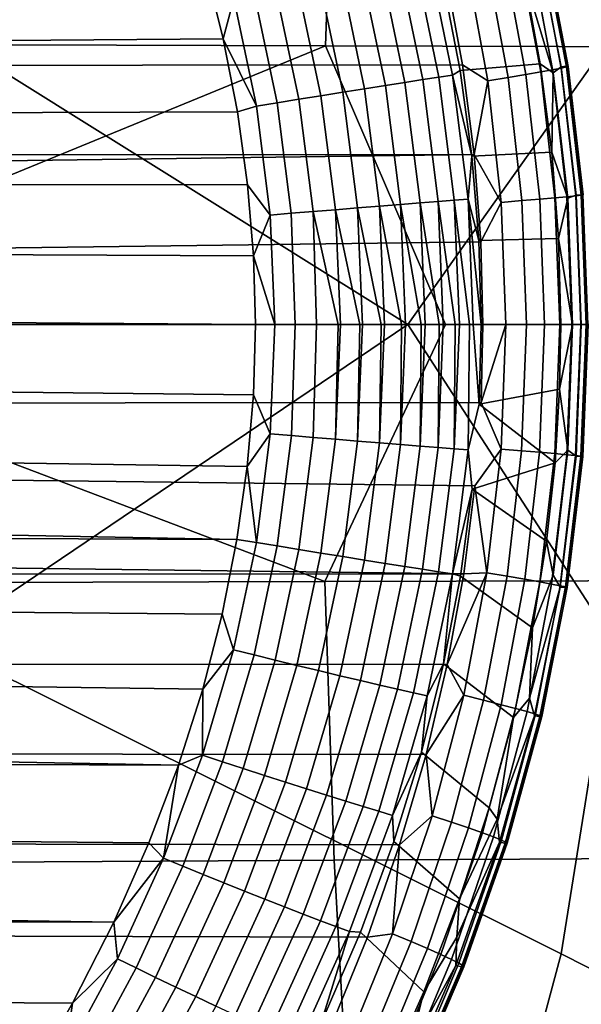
# Model space of a CAD drawing. Header units: metres. Extents: x -240 to 45, y -77 to 27.
# Tile 546 of 656: x -166.44 to -165.4, y -1.26 to 0.56. Entities that reach past the tile are written whole.
import ezdxf

# ---------------------------------------------------------------- set-up
doc = ezdxf.new("R2010")
doc.units = ezdxf.units.M
doc.layers.add('solid_102011X2', color=7, linetype='CONTINUOUS')

msp = doc.modelspace()

# ---------------------------------------------------------------- linework, layer by layer
at = {"layer": 'solid_102011X2'}
for points in [[(-165.583893, 1.697762, 318.887085), (-165.433044, 1.116876, 318.978271), (-166.590897, 0.541343, 317.56134), (-166.678741, 1.128871, 317.507141)], [(-164.318008, 1.679595, 320.341919), (-164.166992, 1.104925, 320.430542), (-165.345108, 0.53559, 319.030975), (-165.433044, 1.116876, 318.978271)], [(-165.433044, 1.116876, 318.978271), (-165.345108, 0.53559, 319.030975), (-165.725067, 0, 318.572296), (-166.590897, 0.541343, 317.56134)], [(-165.85936, 1.02933, 354.862396), (-167.787216, 1.040688, 353.621887), (-167.805511, 0.520484, 353.646332), (-165.877136, 0.514804, 354.886841)], [(-163.917877, 1.018154, 356.077423), (-165.85936, 1.02933, 354.862396), (-165.877136, 0.514804, 354.886841), (-163.93512, 0.509214, 356.101837)], [(-165.456497, 0.46454, 298.317017), (-165.500137, 0.69282, 298.318451), (-165.48735, 0.709786, 298.367126), (-165.442017, 0.476005, 298.365662)], [(-165.442017, 0.476005, 298.365662), (-165.48735, 0.709786, 298.367126), (-165.477448, 0.711139, 298.417358), (-165.432312, 0.476871, 298.415955)], [(-165.432236, 0.475613, 298.518158), (-165.4767, 0.709444, 298.519531), (-165.48587, 0.706425, 298.569824), (-165.441879, 0.47351, 298.56842)], [(-165.432312, 0.476871, 298.415955), (-165.477448, 0.711139, 298.417358), (-165.473877, 0.711024, 298.468445), (-165.429031, 0.47674, 298.467072)], [(-165.429031, 0.47674, 298.467072), (-165.473877, 0.711024, 298.468445), (-165.4767, 0.709444, 298.519531), (-165.432236, 0.475613, 298.518158)], [(-165.479691, 0.466528, 298.663116), (-165.522537, 0.696291, 298.664703), (-165.549438, 0.689342, 298.707733), (-165.507263, 0.461764, 298.706024)], [(-165.457779, 0.470465, 298.617004), (-165.501236, 0.702017, 298.6185), (-165.522537, 0.696291, 298.664703), (-165.479691, 0.466528, 298.663116)], [(-165.456497, 0.46454, 298.317017), (-165.510864, 0.644976, 298.274658), (-165.500137, 0.69282, 298.318451)], [(-165.441879, 0.47351, 298.56842), (-165.48587, 0.706425, 298.569824), (-165.501236, 0.702017, 298.6185), (-165.457779, 0.470465, 298.617004)], [(-165.730423, 0.447156, 297.896912), (-165.776108, 0.666379, 297.898285), (-165.743317, 0.673949, 297.922241), (-165.697296, 0.45228, 297.921051)], [(-165.697296, 0.45228, 297.921051), (-165.743317, 0.673949, 297.922241), (-165.714005, 0.680623, 297.950562), (-165.66774, 0.456786, 297.949554)], [(-165.66774, 0.456786, 297.949554), (-165.714005, 0.680623, 297.950562), (-165.688766, 0.686274, 297.982788), (-165.642334, 0.460589, 297.981903)], [(-165.642334, 0.460589, 297.981903), (-165.688766, 0.686274, 297.982788), (-165.658951, 0.628121, 298.007782), (-165.628418, 0.468793, 298.006287)], [(-165.540024, 0.456251, 298.744995), (-165.581497, 0.681284, 298.746857), (-165.618179, 0.672248, 298.781433), (-165.577454, 0.450078, 298.779388)], [(-165.507263, 0.461764, 298.706024), (-165.549438, 0.689342, 298.707733), (-165.581497, 0.681284, 298.746857), (-165.540024, 0.456251, 298.744995)], [(-173.067184, 0.473662, 302.11026), (-173.072586, 0.578627, 302.101257), (-166.100082, 0.66399, 297.899994), (-166.06572, 0.527505, 297.897369)], [(-166.046188, 0.601753, 297.879608), (-166.06572, 0.527505, 297.897369), (-166.100082, 0.66399, 297.899994)], [(-165.804855, 0.435455, 297.863495), (-165.849655, 0.649139, 297.865295), (-165.811783, 0.658056, 297.879181), (-165.76651, 0.441512, 297.877594)], [(-165.76651, 0.441512, 297.877594), (-165.811783, 0.658056, 297.879181), (-165.776108, 0.666379, 297.898285), (-165.730423, 0.447156, 297.896912)], [(-165.577454, 0.450078, 298.779388), (-165.618179, 0.672248, 298.781433), (-165.655228, 0.645665, 298.810669), (-165.624359, 0.479306, 298.80896)], [(-165.655228, 0.645665, 298.810669), (-177.45076, 0.624427, 305.900574), (-177.436157, 0.467466, 305.907227), (-165.624359, 0.479306, 298.80896)], [(-165.885544, 0.422551, 297.851837), (-165.929199, 0.63018, 297.854126), (-165.88913, 0.639766, 297.856873), (-165.844879, 0.429079, 297.854828)], [(-165.844879, 0.429079, 297.854828), (-165.88913, 0.639766, 297.856873), (-165.849655, 0.649139, 297.865295), (-165.804855, 0.435455, 297.863495)], [(-165.658951, 0.628121, 298.007782), (-165.510864, 0.644976, 298.274658), (-165.480621, 0.481131, 298.272522), (-165.628418, 0.468793, 298.006287)], [(-165.456497, 0.46454, 298.317017), (-165.480621, 0.481131, 298.272522), (-165.510864, 0.644976, 298.274658)], [(-165.96611, 0.409458, 297.862854), (-166.008469, 0.610992, 297.865601), (-165.969223, 0.620528, 297.857056), (-165.926208, 0.415968, 297.854553)], [(-165.926208, 0.415968, 297.854553), (-165.969223, 0.620528, 297.857056), (-165.929199, 0.63018, 297.854126), (-165.885544, 0.422551, 297.851837)], [(-166.004517, 0.403141, 297.876648), (-166.06572, 0.527505, 297.897369), (-166.046188, 0.601753, 297.879608)], [(-166.004517, 0.403141, 297.876648), (-166.046188, 0.601753, 297.879608), (-166.008469, 0.610992, 297.865601), (-165.96611, 0.409458, 297.862854)], [(-173.062866, 0.368671, 302.117432), (-173.067184, 0.473662, 302.11026), (-166.06572, 0.527505, 297.897369), (-166.039459, 0.392424, 297.895355)], [(-166.590897, 0.541343, 317.56134), (-165.725067, 0, 318.572296), (-166.643051, 0, 317.483612)], [(-166.004517, 0.403141, 297.876648), (-166.039459, 0.392424, 297.895355), (-166.06572, 0.527505, 297.897369)], [(-165.345108, 0.53559, 319.030975), (-164.803818, 0, 319.641724), (-165.34906, -0.580892, 319.028992), (-165.725067, 0, 318.572296)], [(-165.877136, 0.514804, 354.886841), (-167.805511, 0.520484, 353.646332), (-167.130966, 0, 354.096191)], [(-165.877136, 0.514804, 354.886841), (-167.130966, 0, 354.096191), (-165.878021, -0.474667, 354.888062), (-165.655441, 0, 355.039154)], [(-163.93512, 0.509214, 356.101837), (-165.877136, 0.514804, 354.886841), (-165.655441, 0, 355.039154), (-164.179779, 0, 355.962372)], [(-165.624359, 0.479306, 298.80896), (-177.436157, 0.467466, 305.907227), (-177.425766, 0.311099, 305.911896), (-165.602753, 0.313903, 298.80777)], [(-165.628418, 0.468793, 298.006287), (-165.480621, 0.481131, 298.272522), (-165.45929, 0.318523, 298.271118), (-165.606857, 0.311106, 298.005249)], [(-165.577454, 0.450078, 298.779388), (-165.624359, 0.479306, 298.80896), (-165.602753, 0.313903, 298.80777)], [(-165.456497, 0.46454, 298.317017), (-165.45929, 0.318523, 298.271118), (-165.480621, 0.481131, 298.272522)], [(-165.415054, 0.237667, 298.567535), (-165.441879, 0.47351, 298.56842), (-165.457779, 0.470465, 298.617004), (-165.43129, 0.236077, 298.616058)], [(-165.429871, 0.233334, 298.316101), (-165.456497, 0.46454, 298.317017), (-165.442017, 0.476005, 298.365662), (-165.414352, 0.239085, 298.364777)], [(-165.414352, 0.239085, 298.364777), (-165.442017, 0.476005, 298.365662), (-165.432312, 0.476871, 298.415955), (-165.40477, 0.239493, 298.4151)], [(-165.405121, 0.238778, 298.517303), (-165.432236, 0.475613, 298.518158), (-165.441879, 0.47351, 298.56842), (-165.415054, 0.237667, 298.567535)], [(-165.40477, 0.239493, 298.4151), (-165.432312, 0.476871, 298.415955), (-165.429031, 0.47674, 298.467072), (-165.401672, 0.23939, 298.466217)], [(-165.401672, 0.23939, 298.466217), (-165.429031, 0.47674, 298.467072), (-165.432236, 0.475613, 298.518158), (-165.405121, 0.238778, 298.517303)], [(-165.669037, 0.22722, 297.920227), (-165.697296, 0.45228, 297.921051), (-165.66774, 0.456786, 297.949554), (-165.639343, 0.229499, 297.948853)], [(-165.639343, 0.229499, 297.948853), (-165.66774, 0.456786, 297.949554), (-165.642334, 0.460589, 297.981903), (-165.613831, 0.231414, 297.981293)], [(-165.642334, 0.460589, 297.981903), (-165.628418, 0.468793, 298.006287), (-165.606857, 0.311106, 298.005249)], [(-165.613831, 0.231414, 297.981293), (-165.642334, 0.460589, 297.981903), (-165.606857, 0.311106, 298.005249)], [(-165.514786, 0.228722, 298.743835), (-165.540024, 0.456251, 298.744995), (-165.577454, 0.450078, 298.779388), (-165.552673, 0.225543, 298.778137)], [(-165.481567, 0.231567, 298.704956), (-165.507263, 0.461764, 298.706024), (-165.540024, 0.456251, 298.744995), (-165.514786, 0.228722, 298.743835)], [(-165.453583, 0.234032, 298.66214), (-165.479691, 0.466528, 298.663116), (-165.507263, 0.461764, 298.706024), (-165.481567, 0.231567, 298.704956)], [(-165.43129, 0.236077, 298.616058), (-165.457779, 0.470465, 298.617004), (-165.479691, 0.466528, 298.663116), (-165.453583, 0.234032, 298.66214)], [(-165.429871, 0.233334, 298.316101), (-165.45929, 0.318523, 298.271118), (-165.456497, 0.46454, 298.317017)], [(-165.77739, 0.218666, 297.862305), (-165.804855, 0.435455, 297.863495), (-165.76651, 0.441512, 297.877594), (-165.738724, 0.221752, 297.876556)], [(-165.738724, 0.221752, 297.876556), (-165.76651, 0.441512, 297.877594), (-165.730423, 0.447156, 297.896912), (-165.702377, 0.224621, 297.895966)], [(-165.702377, 0.224621, 297.895966), (-165.730423, 0.447156, 297.896912), (-165.697296, 0.45228, 297.921051), (-165.669037, 0.22722, 297.920227)], [(-165.552673, 0.225543, 298.778137), (-165.577454, 0.450078, 298.779388), (-165.602753, 0.313903, 298.80777)], [(-165.899841, 0.208706, 297.852936), (-165.926208, 0.415968, 297.854553), (-165.885544, 0.422551, 297.851837), (-165.85878, 0.212076, 297.850372)], [(-165.85878, 0.212076, 297.850372), (-165.885544, 0.422551, 297.851837), (-165.844879, 0.429079, 297.854828), (-165.817749, 0.215412, 297.853516)], [(-165.817749, 0.215412, 297.853516), (-165.844879, 0.429079, 297.854828), (-165.804855, 0.435455, 297.863495), (-165.77739, 0.218666, 297.862305)], [(-166.004517, 0.403141, 297.876648), (-165.979004, 0.202124, 297.874786), (-166.02095, 0.258174, 297.89389), (-166.039459, 0.392424, 297.895355)], [(-165.979004, 0.202124, 297.874786), (-166.004517, 0.403141, 297.876648), (-165.96611, 0.409458, 297.862854), (-165.94017, 0.205368, 297.861115)], [(-165.94017, 0.205368, 297.861115), (-165.96611, 0.409458, 297.862854), (-165.926208, 0.415968, 297.854553), (-165.899841, 0.208706, 297.852936)], [(-173.059631, 0.26366, 302.122833), (-173.062866, 0.368671, 302.117432), (-166.039459, 0.392424, 297.895355), (-166.02095, 0.258174, 297.89389)], [(-165.602753, 0.313903, 298.80777), (-177.425766, 0.311099, 305.911896), (-177.419525, 0.15524, 305.914673)], [(-165.602753, 0.313903, 298.80777), (-177.419525, 0.15524, 305.914673), (-177.417419, 0.000006, 305.915588), (-165.590195, 0.152932, 298.806976)], [(-165.613831, 0.231414, 297.981293), (-165.606857, 0.311106, 298.005249), (-165.593994, 0.155063, 298.004608)], [(-165.606857, 0.311106, 298.005249), (-165.45929, 0.318523, 298.271118), (-165.44664, 0.1588, 298.270264), (-165.593994, 0.155063, 298.004608)], [(-165.552673, 0.225543, 298.778137), (-165.602753, 0.313903, 298.80777), (-165.590195, 0.152932, 298.806976)], [(-165.429871, 0.233334, 298.316101), (-165.44664, 0.1588, 298.270264), (-165.45929, 0.318523, 298.271118)], [(-173.059631, 0.26366, 302.122833), (-166.02095, 0.258174, 297.89389), (-166.010071, 0.126947, 297.892944), (-173.057465, 0.158632, 302.126465)], [(-165.979004, 0.202124, 297.874786), (-166.010071, 0.126947, 297.892944), (-166.02095, 0.258174, 297.89389)], [(-165.43129, 0.236077, 298.616058), (-165.422272, 0.000019, 298.615692), (-165.405899, 0.000022, 298.567169), (-165.415054, 0.237667, 298.567535)], [(-165.414352, 0.239085, 298.364777), (-165.404907, 0.000015, 298.36441), (-165.420792, 0.000009, 298.315735), (-165.429871, 0.233334, 298.316101)], [(-165.415054, 0.237667, 298.567535), (-165.405899, 0.000022, 298.567169), (-165.395874, 0.000023, 298.516937), (-165.405121, 0.238778, 298.517303)], [(-165.40477, 0.239493, 298.4151), (-165.39537, 0.00002, 298.414734), (-165.404907, 0.000015, 298.36441), (-165.414352, 0.239085, 298.364777)], [(-165.405121, 0.238778, 298.517303), (-165.395874, 0.000023, 298.516937), (-165.392349, 0.000022, 298.465851), (-165.401672, 0.23939, 298.466217)], [(-165.774445, 0.000004, 297.860016), (-165.817749, 0.215412, 297.853516), (-165.77739, 0.218666, 297.862305), (-165.768158, 0.000005, 297.861786)], [(-165.736481, 0.000006, 297.872955), (-165.77739, 0.218666, 297.862305), (-165.738724, 0.221752, 297.876556), (-165.729416, 0.000007, 297.876038)], [(-165.736481, 0.000006, 297.872955), (-165.768158, 0.000005, 297.861786), (-165.77739, 0.218666, 297.862305)], [(-165.700592, 0.000008, 297.890869), (-165.738724, 0.221752, 297.876556), (-165.702377, 0.224621, 297.895966), (-165.692993, 0.000008, 297.895447)], [(-165.700592, 0.000008, 297.890869), (-165.729416, 0.000007, 297.876038), (-165.738724, 0.221752, 297.876556)], [(-165.667404, 0.000008, 297.913391), (-165.702377, 0.224621, 297.895966), (-165.669037, 0.22722, 297.920227), (-165.659592, 0.000008, 297.919708)], [(-165.667404, 0.000008, 297.913391), (-165.692993, 0.000008, 297.895447), (-165.702377, 0.224621, 297.895966)], [(-165.637512, 0.000007, 297.940155), (-165.669037, 0.22722, 297.920227), (-165.639343, 0.229499, 297.948853), (-165.629837, 0.000006, 297.948303)], [(-165.637512, 0.000007, 297.940155), (-165.659592, 0.000008, 297.919708), (-165.669037, 0.22722, 297.920227)], [(-165.611465, 0.000004, 297.970642), (-165.639343, 0.229499, 297.948853), (-165.613831, 0.231414, 297.981293), (-165.604279, 0.000003, 297.980713)], [(-165.611465, 0.000004, 297.970642), (-165.629837, 0.000006, 297.948303), (-165.639343, 0.229499, 297.948853)], [(-165.613831, 0.231414, 297.981293), (-165.593994, 0.155063, 298.004608), (-165.589706, 0, 298.004364)], [(-165.604279, 0.000003, 297.980713), (-165.613831, 0.231414, 297.981293), (-165.589706, 0, 298.004364)], [(-165.54425, -0.000003, 298.777649), (-165.552673, 0.225543, 298.778137), (-165.590195, 0.152932, 298.806976), (-165.586319, -0.000012, 298.806732)], [(-165.552673, 0.225543, 298.778137), (-165.54425, -0.000003, 298.777649), (-165.506195, 0.000004, 298.743378), (-165.514786, 0.228722, 298.743835)], [(-165.514786, 0.228722, 298.743835), (-165.506195, 0.000004, 298.743378), (-165.472824, 0.00001, 298.704529), (-165.481567, 0.231567, 298.704956)], [(-165.481567, 0.231567, 298.704956), (-165.472824, 0.00001, 298.704529), (-165.444702, 0.000015, 298.661713), (-165.453583, 0.234032, 298.66214)], [(-165.453583, 0.234032, 298.66214), (-165.444702, 0.000015, 298.661713), (-165.422272, 0.000019, 298.615692), (-165.43129, 0.236077, 298.616058)], [(-165.429871, 0.233334, 298.316101), (-165.420792, 0.000009, 298.315735), (-165.44664, 0.1588, 298.270264)], [(-165.970917, -0.00002, 297.874329), (-166.010071, 0.126947, 297.892944), (-165.979004, 0.202124, 297.874786)], [(-165.970917, -0.00002, 297.874329), (-165.979004, 0.202124, 297.874786), (-165.94017, 0.205368, 297.861115), (-165.933105, -0.000014, 297.860931)], [(-165.933105, -0.000014, 297.860931), (-165.94017, 0.205368, 297.861115), (-165.899841, 0.208706, 297.852936), (-165.893845, -0.000008, 297.852722)], [(-165.853836, -0.000003, 297.849792), (-165.899841, 0.208706, 297.852936), (-165.85878, 0.212076, 297.850372), (-165.849655, -0.000003, 297.849792)], [(-165.853836, -0.000003, 297.849792), (-165.893845, -0.000008, 297.852722), (-165.899841, 0.208706, 297.852936)], [(-165.813797, 0.000001, 297.852264), (-165.85878, 0.212076, 297.850372), (-165.817749, 0.215412, 297.853516), (-165.808487, 0.000001, 297.852966)], [(-165.813797, 0.000001, 297.852264), (-165.849655, -0.000003, 297.849792), (-165.85878, 0.212076, 297.850372)], [(-165.774445, 0.000004, 297.860016), (-165.808487, 0.000001, 297.852966), (-165.817749, 0.215412, 297.853516)], [(-165.586319, -0.000012, 298.806732), (-165.590195, 0.152932, 298.806976), (-177.417419, 0.000006, 305.915588)], [(-173.057465, 0.158632, 302.126465), (-166.010071, 0.126947, 297.892944), (-166.006607, -0.000026, 297.892639), (-173.056381, 0.053549, 302.128265)], [(-165.44664, 0.1588, 298.270264), (-165.44249, 0, 298.269958), (-165.589706, 0, 298.004364), (-165.593994, 0.155063, 298.004608)], [(-165.420792, 0.000009, 298.315735), (-165.44249, 0, 298.269958), (-165.44664, 0.1588, 298.270264)], [(-165.970917, -0.00002, 297.874329), (-166.006607, -0.000026, 297.892639), (-166.010071, 0.126947, 297.892944)], [(-173.056381, 0.053549, 302.128265), (-166.006607, -0.000026, 297.892639), (-166.010193, -0.129811, 297.892944), (-173.056366, -0.051635, 302.128265)], [(-165.58963, -0.143955, 298.806854), (-165.586319, -0.000012, 298.806732), (-177.417419, 0.000006, 305.915588), (-177.419525, -0.154993, 305.914703)], [(-167.130966, 0, 354.096191), (-167.806427, -0.479905, 353.647552), (-165.878021, -0.474667, 354.888062)], [(-164.179779, 0, 355.962372), (-165.655441, 0, 355.039154), (-165.878021, -0.474667, 354.888062), (-163.935989, -0.469514, 356.103058)], [(-165.858749, -0.211824, 297.850372), (-165.849655, -0.000003, 297.849792), (-165.813797, 0.000001, 297.852264), (-165.817719, -0.215162, 297.853485)], [(-165.817719, -0.215162, 297.853485), (-165.808487, 0.000001, 297.852966), (-165.774445, 0.000004, 297.860016), (-165.777512, -0.218405, 297.862244)], [(-165.817719, -0.215162, 297.853485), (-165.813797, 0.000001, 297.852264), (-165.808487, 0.000001, 297.852966)], [(-165.777512, -0.218405, 297.862244), (-165.768158, 0.000005, 297.861786), (-165.736481, 0.000006, 297.872955), (-165.738861, -0.221491, 297.876434)], [(-165.777512, -0.218405, 297.862244), (-165.774445, 0.000004, 297.860016), (-165.768158, 0.000005, 297.861786)], [(-165.738861, -0.221491, 297.876434), (-165.729416, 0.000007, 297.876038), (-165.700592, 0.000008, 297.890869), (-165.702545, -0.224362, 297.895813)], [(-165.738861, -0.221491, 297.876434), (-165.736481, 0.000006, 297.872955), (-165.729416, 0.000007, 297.876038)], [(-165.702545, -0.224362, 297.895813), (-165.692993, 0.000008, 297.895447), (-165.667404, 0.000008, 297.913391), (-165.669205, -0.226964, 297.920044)], [(-165.702545, -0.224362, 297.895813), (-165.700592, 0.000008, 297.890869), (-165.692993, 0.000008, 297.895447)], [(-165.669205, -0.226964, 297.920044), (-165.659592, 0.000008, 297.919708), (-165.637512, 0.000007, 297.940155), (-165.639496, -0.229248, 297.948608)], [(-165.669205, -0.226964, 297.920044), (-165.667404, 0.000008, 297.913391), (-165.659592, 0.000008, 297.919708)], [(-165.639496, -0.229248, 297.948608), (-165.637512, 0.000007, 297.940155), (-165.629837, 0.000006, 297.948303)], [(-165.639496, -0.229248, 297.948608), (-165.629837, 0.000006, 297.948303), (-165.611465, 0.000004, 297.970642), (-165.613968, -0.23117, 297.980988)], [(-165.611465, 0.000004, 297.970642), (-165.604279, 0.000003, 297.980713), (-165.593582, -0.147223, 298.004547), (-165.613968, -0.23117, 297.980988)], [(-165.604279, 0.000003, 297.980713), (-165.589706, 0, 298.004364), (-165.593582, -0.147223, 298.004547)], [(-165.506195, 0.000004, 298.743378), (-165.54425, -0.000003, 298.777649), (-165.553009, -0.230133, 298.778168), (-165.515121, -0.233228, 298.743866)], [(-165.472824, 0.00001, 298.704529), (-165.506195, 0.000004, 298.743378), (-165.515121, -0.233228, 298.743866), (-165.481903, -0.235988, 298.704987)], [(-165.444702, 0.000015, 298.661713), (-165.472824, 0.00001, 298.704529), (-165.481903, -0.235988, 298.704987), (-165.453918, -0.23837, 298.66217)], [(-165.422272, 0.000019, 298.615692), (-165.444702, 0.000015, 298.661713), (-165.453918, -0.23837, 298.66217), (-165.43161, -0.240334, 298.616119)], [(-165.420792, 0.000009, 298.315735), (-165.444931, -0.119466, 298.270142), (-165.44249, 0, 298.269958)], [(-165.429718, -0.231855, 298.316101), (-165.444931, -0.119466, 298.270142), (-165.420792, 0.000009, 298.315735)], [(-165.405899, 0.000022, 298.567169), (-165.422272, 0.000019, 298.615692), (-165.43161, -0.240334, 298.616119), (-165.415359, -0.241848, 298.567596)], [(-165.420792, 0.000009, 298.315735), (-165.404907, 0.000015, 298.36441), (-165.414612, -0.243024, 298.364807), (-165.429718, -0.231855, 298.316101)], [(-165.395874, 0.000023, 298.516937), (-165.405899, 0.000022, 298.567169), (-165.415359, -0.241848, 298.567596), (-165.405411, -0.242887, 298.517365)], [(-165.404907, 0.000015, 298.36441), (-165.39537, 0.00002, 298.414734), (-165.405045, -0.24348, 298.415131), (-165.414612, -0.243024, 298.364807)], [(-165.392349, 0.000022, 298.465851), (-165.395874, 0.000023, 298.516937), (-165.405411, -0.242887, 298.517365), (-165.401962, -0.243433, 298.466248)], [(-165.39537, 0.00002, 298.414734), (-165.392349, 0.000022, 298.465851), (-165.401962, -0.243433, 298.466248), (-165.405045, -0.24348, 298.415131)], [(-166.594849, -0.587131, 317.559296), (-166.643051, 0, 317.483612), (-165.725067, 0, 318.572296)], [(-165.441971, -1.162151, 318.973206), (-166.594849, -0.587131, 317.559296), (-165.725067, 0, 318.572296), (-165.34906, -0.580892, 319.028992)], [(-165.970917, -0.00002, 297.874329), (-165.978958, -0.201872, 297.874756), (-166.010193, -0.129811, 297.892944), (-166.006607, -0.000026, 297.892639)], [(-165.978958, -0.201872, 297.874756), (-165.970917, -0.00002, 297.874329), (-165.933105, -0.000014, 297.860931), (-165.94014, -0.205116, 297.861084)], [(-165.94014, -0.205116, 297.861084), (-165.933105, -0.000014, 297.860931), (-165.893845, -0.000008, 297.852722), (-165.899811, -0.208454, 297.852905)], [(-165.899811, -0.208454, 297.852905), (-165.893845, -0.000008, 297.852722), (-165.853836, -0.000003, 297.849792), (-165.858749, -0.211824, 297.850372)], [(-165.858749, -0.211824, 297.850372), (-165.853836, -0.000003, 297.849792), (-165.849655, -0.000003, 297.849792)], [(-165.593582, -0.147223, 298.004547), (-165.589706, 0, 298.004364), (-165.44249, 0, 298.269958), (-165.444931, -0.119466, 298.270142)], [(-165.54425, -0.000003, 298.777649), (-165.586319, -0.000012, 298.806732), (-165.58963, -0.143955, 298.806854)], [(-165.553009, -0.230133, 298.778168), (-165.54425, -0.000003, 298.777649), (-165.58963, -0.143955, 298.806854)], [(-173.056366, -0.051635, 302.128265), (-166.010193, -0.129811, 297.892944), (-166.021408, -0.261996, 297.893951), (-173.057434, -0.156937, 302.126495)], [(-165.444931, -0.119466, 298.270142), (-165.453293, -0.255374, 298.270691), (-165.593582, -0.147223, 298.004547)], [(-165.429718, -0.231855, 298.316101), (-165.453293, -0.255374, 298.270691), (-165.444931, -0.119466, 298.270142)], [(-165.553009, -0.230133, 298.778168), (-165.58963, -0.143955, 298.806854), (-177.419525, -0.154993, 305.914703), (-165.601288, -0.298065, 298.80777)], [(-165.978958, -0.201872, 297.874756), (-166.021408, -0.261996, 297.893951), (-166.010193, -0.129811, 297.892944)], [(-165.621902, -0.460373, 298.809082), (-165.601288, -0.298065, 298.80777), (-177.419525, -0.154993, 305.914703), (-177.425751, -0.310639, 305.911926)], [(-173.057434, -0.156937, 302.126495), (-166.021408, -0.261996, 297.893951), (-166.040573, -0.396966, 297.89563), (-173.059586, -0.262272, 302.122894)], [(-165.613968, -0.23117, 297.980988), (-165.593582, -0.147223, 298.004547), (-165.453293, -0.255374, 298.270691), (-165.606033, -0.30382, 298.005402)], [(-166.004761, -0.402456, 297.876862), (-166.021408, -0.261996, 297.893951), (-165.978958, -0.201872, 297.874756)], [(-166.004761, -0.402456, 297.876862), (-165.978958, -0.201872, 297.874756), (-165.94014, -0.205116, 297.861084), (-165.96637, -0.408839, 297.863068)], [(-165.96637, -0.408839, 297.863068), (-165.94014, -0.205116, 297.861084), (-165.899811, -0.208454, 297.852905), (-165.926483, -0.415413, 297.854736)], [(-165.926483, -0.415413, 297.854736), (-165.899811, -0.208454, 297.852905), (-165.858749, -0.211824, 297.850372), (-165.885834, -0.422054, 297.852051)], [(-165.885834, -0.422054, 297.852051), (-165.858749, -0.211824, 297.850372), (-165.817719, -0.215162, 297.853485), (-165.845184, -0.428638, 297.855042)], [(-165.845184, -0.428638, 297.855042), (-165.817719, -0.215162, 297.853485), (-165.777512, -0.218405, 297.862244), (-165.805328, -0.435038, 297.863647)], [(-165.805328, -0.435038, 297.863647), (-165.777512, -0.218405, 297.862244), (-165.738861, -0.221491, 297.876434), (-165.766998, -0.441134, 297.877716)], [(-165.766998, -0.441134, 297.877716), (-165.738861, -0.221491, 297.876434), (-165.702545, -0.224362, 297.895813), (-165.730927, -0.446811, 297.896973)], [(-165.730927, -0.446811, 297.896973), (-165.702545, -0.224362, 297.895813), (-165.669205, -0.226964, 297.920044), (-165.6978, -0.451961, 297.921082)], [(-165.6978, -0.451961, 297.921082), (-165.669205, -0.226964, 297.920044), (-165.639496, -0.229248, 297.948608), (-165.668259, -0.456487, 297.949554)], [(-165.668259, -0.456487, 297.949554), (-165.639496, -0.229248, 297.948608), (-165.613968, -0.23117, 297.980988), (-165.642838, -0.460303, 297.981842)], [(-165.642838, -0.460303, 297.981842), (-165.613968, -0.23117, 297.980988), (-165.606033, -0.30382, 298.005402)], [(-165.579178, -0.458504, 298.779755), (-165.553009, -0.230133, 298.778168), (-165.601288, -0.298065, 298.80777)], [(-165.515121, -0.233228, 298.743866), (-165.553009, -0.230133, 298.778168), (-165.579178, -0.458504, 298.779755), (-165.541779, -0.464771, 298.745361)], [(-165.481903, -0.235988, 298.704987), (-165.515121, -0.233228, 298.743866), (-165.541779, -0.464771, 298.745361), (-165.509033, -0.47037, 298.70639)], [(-165.453918, -0.23837, 298.66217), (-165.481903, -0.235988, 298.704987), (-165.509033, -0.47037, 298.70639), (-165.481476, -0.475209, 298.663483)], [(-165.429718, -0.231855, 298.316101), (-165.456635, -0.462921, 298.317261), (-165.469223, -0.400015, 298.27179), (-165.453293, -0.255374, 298.270691)], [(-165.429718, -0.231855, 298.316101), (-165.414612, -0.243024, 298.364807), (-165.443832, -0.484854, 298.366028), (-165.456635, -0.462921, 298.317261)], [(-165.43161, -0.240334, 298.616119), (-165.453918, -0.23837, 298.66217), (-165.481476, -0.475209, 298.663483), (-165.459579, -0.479209, 298.617371)], [(-165.415359, -0.241848, 298.567596), (-165.43161, -0.240334, 298.616119), (-165.459579, -0.479209, 298.617371), (-165.44368, -0.482304, 298.568787)], [(-165.414612, -0.243024, 298.364807), (-165.405045, -0.24348, 298.415131), (-165.434128, -0.485728, 298.416321), (-165.443832, -0.484854, 298.366028)], [(-165.405411, -0.242887, 298.517365), (-165.415359, -0.241848, 298.567596), (-165.44368, -0.482304, 298.568787), (-165.434052, -0.484443, 298.518555)], [(-165.405045, -0.24348, 298.415131), (-165.401962, -0.243433, 298.466248), (-165.430847, -0.485591, 298.467438), (-165.434128, -0.485728, 298.416321)], [(-165.401962, -0.243433, 298.466248), (-165.405411, -0.242887, 298.517365), (-165.434052, -0.484443, 298.518555), (-165.430847, -0.485591, 298.467438)], [(-173.062836, -0.367552, 302.117523), (-173.059586, -0.262272, 302.122894), (-166.040573, -0.396966, 297.89563)], [(-166.004761, -0.402456, 297.876862), (-166.040573, -0.396966, 297.89563), (-166.021408, -0.261996, 297.893951)], [(-165.453293, -0.255374, 298.270691), (-165.469223, -0.400015, 298.27179), (-165.606033, -0.30382, 298.005402)], [(-165.642838, -0.460303, 297.981842), (-165.606033, -0.30382, 298.005402), (-165.627945, -0.464758, 298.006744)], [(-165.494812, -0.560263, 298.273651), (-165.627945, -0.464758, 298.006744), (-165.606033, -0.30382, 298.005402), (-165.469223, -0.400015, 298.27179)], [(-165.579178, -0.458504, 298.779755), (-165.601288, -0.298065, 298.80777), (-165.621902, -0.460373, 298.809082)], [(-165.621902, -0.460373, 298.809082), (-177.425751, -0.310639, 305.911926), (-177.436111, -0.466818, 305.907257)], [(-173.062836, -0.367552, 302.117523), (-166.040573, -0.396966, 297.89563), (-166.068085, -0.534949, 297.897919), (-173.067154, -0.472821, 302.110321)], [(-166.004761, -0.402456, 297.876862), (-166.046768, -0.600659, 297.880096), (-166.068085, -0.534949, 297.897919), (-166.040573, -0.396966, 297.89563)], [(-166.046768, -0.600659, 297.880096), (-166.004761, -0.402456, 297.876862), (-165.96637, -0.408839, 297.863068), (-166.009064, -0.609988, 297.866089)], [(-166.009064, -0.609988, 297.866089), (-165.96637, -0.408839, 297.863068), (-165.926483, -0.415413, 297.854736), (-165.969849, -0.619611, 297.857544)], [(-165.969849, -0.619611, 297.857544), (-165.926483, -0.415413, 297.854736), (-165.885834, -0.422054, 297.852051), (-165.92984, -0.629344, 297.854614)], [(-165.456635, -0.462921, 298.317261), (-165.494812, -0.560263, 298.273651), (-165.469223, -0.400015, 298.27179)], [(-165.92984, -0.629344, 297.854614), (-165.885834, -0.422054, 297.852051), (-165.845184, -0.428638, 297.855042), (-165.889801, -0.639004, 297.857361)], [(-165.889801, -0.639004, 297.857361), (-165.845184, -0.428638, 297.855042), (-165.805328, -0.435038, 297.863647), (-165.850479, -0.648408, 297.865753)], [(-165.850479, -0.648408, 297.865753), (-165.805328, -0.435038, 297.863647), (-165.766998, -0.441134, 297.877716), (-165.812653, -0.657378, 297.879608)], [(-165.812653, -0.657378, 297.879608), (-165.766998, -0.441134, 297.877716), (-165.730927, -0.446811, 297.896973), (-165.776993, -0.665743, 297.898651)], [(-165.776993, -0.665743, 297.898651), (-165.730927, -0.446811, 297.896973), (-165.6978, -0.451961, 297.921082), (-165.744217, -0.673347, 297.922546)], [(-165.744217, -0.673347, 297.922546), (-165.6978, -0.451961, 297.921082), (-165.668259, -0.456487, 297.949554), (-165.714905, -0.680044, 297.950867)], [(-165.652161, -0.627647, 298.810913), (-165.621902, -0.460373, 298.809082), (-177.436111, -0.466818, 305.907257), (-177.450653, -0.623609, 305.900604)], [(-163.935989, -0.469514, 356.103058), (-165.878021, -0.474667, 354.888062), (-165.861176, -0.989284, 354.864899), (-163.919632, -0.978543, 356.079895)], [(-165.714905, -0.680044, 297.950867), (-165.668259, -0.456487, 297.949554), (-165.642838, -0.460303, 297.981842), (-165.689651, -0.685708, 297.983002)], [(-165.689651, -0.685708, 297.983002), (-165.642838, -0.460303, 297.981842), (-165.659134, -0.626779, 298.008514)], [(-165.642838, -0.460303, 297.981842), (-165.627945, -0.464758, 298.006744), (-165.659134, -0.626779, 298.008514)], [(-165.530014, -0.725385, 298.275879), (-165.659134, -0.626779, 298.008514), (-165.627945, -0.464758, 298.006744), (-165.494812, -0.560263, 298.273651)], [(-165.579178, -0.458504, 298.779755), (-165.621902, -0.460373, 298.809082), (-165.652161, -0.627647, 298.810913)], [(-165.621735, -0.684687, 298.782043), (-165.579178, -0.458504, 298.779755), (-165.652161, -0.627647, 298.810913)], [(-165.541779, -0.464771, 298.745361), (-165.579178, -0.458504, 298.779755), (-165.621735, -0.684687, 298.782043), (-165.585098, -0.693824, 298.747467)], [(-165.509033, -0.47037, 298.70639), (-165.541779, -0.464771, 298.745361), (-165.585098, -0.693824, 298.747467), (-165.553085, -0.701971, 298.708344)], [(-165.481476, -0.475209, 298.663483), (-165.509033, -0.47037, 298.70639), (-165.553085, -0.701971, 298.708344), (-165.526215, -0.708993, 298.665344)], [(-165.443832, -0.484854, 298.366028), (-165.500244, -0.690064, 298.318909), (-165.494812, -0.560263, 298.273651), (-165.456635, -0.462921, 298.317261)], [(-173.067154, -0.472821, 302.110321), (-166.068085, -0.534949, 297.897919), (-166.103806, -0.673311, 297.900848), (-173.072556, -0.578048, 302.101318)], [(-165.878021, -0.474667, 354.888062), (-167.806427, -0.479905, 353.647552), (-167.789078, -1.0002, 353.624359), (-165.861176, -0.989284, 354.864899)], [(-165.459579, -0.479209, 298.617371), (-165.481476, -0.475209, 298.663483), (-165.526215, -0.708993, 298.665344), (-165.504944, -0.714776, 298.61911)], [(-165.44368, -0.482304, 298.568787), (-165.459579, -0.479209, 298.617371), (-165.504944, -0.714776, 298.61911), (-165.489594, -0.719225, 298.570465)], [(-165.500244, -0.690064, 298.318909), (-165.443832, -0.484854, 298.366028), (-165.491104, -0.722562, 298.367737)], [(-165.443832, -0.484854, 298.366028), (-165.434128, -0.485728, 298.416321), (-165.481201, -0.723948, 298.417969), (-165.491104, -0.722562, 298.367737)], [(-165.434052, -0.484443, 298.518555), (-165.44368, -0.482304, 298.568787), (-165.489594, -0.719225, 298.570465), (-165.480438, -0.722266, 298.520172)], [(-165.434128, -0.485728, 298.416321), (-165.430847, -0.485591, 298.467438), (-165.477631, -0.723849, 298.469055), (-165.481201, -0.723948, 298.417969)], [(-165.430847, -0.485591, 298.467438), (-165.434052, -0.484443, 298.518555), (-165.480438, -0.722266, 298.520172), (-165.477631, -0.723849, 298.469055)], [(-166.046768, -0.600659, 297.880096), (-166.103806, -0.673311, 297.900848), (-166.068085, -0.534949, 297.897919)], [(-165.500244, -0.690064, 298.318909), (-165.530014, -0.725385, 298.275879), (-165.494812, -0.560263, 298.273651)], [(-173.072556, -0.578048, 302.101318), (-166.103806, -0.673311, 297.900848), (-166.148514, -0.813664, 297.90451), (-173.079056, -0.683134, 302.090515)], [(-164.332092, -1.724347, 320.333801), (-165.441971, -1.162151, 318.973206), (-165.34906, -0.580892, 319.028992), (-164.175934, -1.149716, 320.425629)], [(-165.597961, -1.742998, 318.878723), (-166.687668, -1.174633, 317.501953), (-166.594849, -0.587131, 317.559296), (-165.441971, -1.162151, 318.973206)], [(-166.104218, -0.795326, 297.88446), (-166.103806, -0.673311, 297.900848), (-166.046768, -0.600659, 297.880096)], [(-166.104218, -0.795326, 297.88446), (-166.046768, -0.600659, 297.880096), (-166.009064, -0.609988, 297.866089), (-166.067444, -0.807432, 297.870148)], [(-166.067444, -0.807432, 297.870148), (-166.009064, -0.609988, 297.866089), (-165.969849, -0.619611, 297.857544), (-166.029114, -0.819935, 297.861298)], [(-165.69136, -0.793854, 298.813171), (-165.652161, -0.627647, 298.810913), (-177.450653, -0.623609, 305.900604), (-177.469452, -0.781045, 305.891968)], [(-166.029114, -0.819935, 297.861298), (-165.969849, -0.619611, 297.857544), (-165.92984, -0.629344, 297.854614), (-165.989944, -0.832598, 297.858063)], [(-165.989944, -0.832598, 297.858063), (-165.92984, -0.629344, 297.854614), (-165.889801, -0.639004, 297.857361), (-165.950714, -0.845181, 297.860504)], [(-165.530014, -0.725385, 298.275879), (-165.57489, -0.89236, 298.278687), (-165.699936, -0.789814, 298.010712), (-165.659134, -0.626779, 298.008514)], [(-165.689651, -0.685708, 297.983002), (-165.659134, -0.626779, 298.008514), (-165.699936, -0.789814, 298.010712)], [(-165.621735, -0.684687, 298.782043), (-165.652161, -0.627647, 298.810913), (-165.69136, -0.793854, 298.813171)], [(-165.950714, -0.845181, 297.860504), (-165.889801, -0.639004, 297.857361), (-165.850479, -0.648408, 297.865753), (-165.912125, -0.857445, 297.868561)], [(-165.912125, -0.857445, 297.868561), (-165.850479, -0.648408, 297.865753), (-165.812653, -0.657378, 297.879608), (-165.874939, -0.869158, 297.882141)], [(-165.874939, -0.869158, 297.882141), (-165.812653, -0.657378, 297.879608), (-165.776993, -0.665743, 297.898651), (-165.839844, -0.880099, 297.900909)], [(-165.839844, -0.880099, 297.900909), (-165.776993, -0.665743, 297.898651), (-165.744217, -0.673347, 297.922546), (-165.80751, -0.890061, 297.924561)], [(-173.086624, -0.788035, 302.077911), (-173.079056, -0.683134, 302.090515), (-166.148514, -0.813664, 297.90451)], [(-166.104218, -0.795326, 297.88446), (-166.148514, -0.813664, 297.90451), (-166.103806, -0.673311, 297.900848)], [(-165.80751, -0.890061, 297.924561), (-165.744217, -0.673347, 297.922546), (-165.714905, -0.680044, 297.950867), (-165.778534, -0.898854, 297.952606)], [(-165.778534, -0.898854, 297.952606), (-165.714905, -0.680044, 297.950867), (-165.689651, -0.685708, 297.983002), (-165.753494, -0.906313, 297.984589)], [(-165.753494, -0.906313, 297.984589), (-165.689651, -0.685708, 297.983002), (-165.699936, -0.789814, 298.010712)], [(-165.680008, -0.907155, 298.785126), (-165.621735, -0.684687, 298.782043), (-165.69136, -0.793854, 298.813171)], [(-165.585098, -0.693824, 298.747467), (-165.621735, -0.684687, 298.782043), (-165.680008, -0.907155, 298.785126), (-165.644394, -0.919046, 298.750305)], [(-165.491104, -0.722562, 298.367737), (-165.559891, -0.913422, 298.321075), (-165.530014, -0.725385, 298.275879), (-165.500244, -0.690064, 298.318909)], [(-165.553085, -0.701971, 298.708344), (-165.585098, -0.693824, 298.747467), (-165.644394, -0.919046, 298.750305), (-165.613373, -0.929633, 298.710968)], [(-165.526215, -0.708993, 298.665344), (-165.553085, -0.701971, 298.708344), (-165.613373, -0.929633, 298.710968), (-165.587418, -0.938742, 298.667786)], [(-165.504944, -0.714776, 298.61911), (-165.526215, -0.708993, 298.665344), (-165.587418, -0.938742, 298.667786), (-165.566986, -0.946222, 298.621429)], [(-165.559891, -0.913422, 298.321075), (-165.57489, -0.89236, 298.278687), (-165.530014, -0.725385, 298.275879)], [(-165.489594, -0.719225, 298.570465), (-165.504944, -0.714776, 298.61911), (-165.566986, -0.946222, 298.621429), (-165.552383, -0.951951, 298.572662)], [(-165.559891, -0.913422, 298.321075), (-165.491104, -0.722562, 298.367737), (-165.55574, -0.955934, 298.369965)], [(-165.491104, -0.722562, 298.367737), (-165.481201, -0.723948, 298.417969), (-165.545563, -0.957843, 298.420135), (-165.55574, -0.955934, 298.369965)], [(-165.480438, -0.722266, 298.520172), (-165.489594, -0.719225, 298.570465), (-165.552383, -0.951951, 298.572662), (-165.543869, -0.955835, 298.522339)], [(-165.481201, -0.723948, 298.417969), (-165.477631, -0.723849, 298.469055), (-165.54158, -0.95781, 298.471191), (-165.545563, -0.957843, 298.420135)], [(-165.477631, -0.723849, 298.469055), (-165.480438, -0.722266, 298.520172), (-165.543869, -0.955835, 298.522339), (-165.54158, -0.95781, 298.471191)], [(-165.740219, -0.961028, 298.81604), (-165.69136, -0.793854, 298.813171), (-177.469452, -0.781045, 305.891968), (-177.492569, -0.939138, 305.881317)], [(-173.086624, -0.788035, 302.077911), (-166.148514, -0.813664, 297.90451), (-166.202957, -0.956881, 297.908936), (-173.095291, -0.892795, 302.063507)], [(-166.176147, -0.985685, 297.889893), (-166.148514, -0.813664, 297.90451), (-166.104218, -0.795326, 297.88446)], [(-166.176147, -0.985685, 297.889893), (-166.104218, -0.795326, 297.88446), (-166.067444, -0.807432, 297.870148), (-166.140442, -1.000321, 297.875214)], [(-165.753494, -0.906313, 297.984589), (-165.699936, -0.789814, 298.010712), (-165.7509, -0.954706, 298.013489)], [(-165.57489, -0.89236, 298.278687), (-165.629715, -1.060659, 298.282227), (-165.7509, -0.954706, 298.013489), (-165.699936, -0.789814, 298.010712)], [(-165.680008, -0.907155, 298.785126), (-165.69136, -0.793854, 298.813171), (-165.740219, -0.961028, 298.81604)], [(-166.176147, -0.985685, 297.889893), (-166.202957, -0.956881, 297.908936), (-166.148514, -0.813664, 297.90451)], [(-166.140442, -1.000321, 297.875214), (-166.067444, -0.807432, 297.870148), (-166.029114, -0.819935, 297.861298), (-166.103165, -1.01546, 297.865997)], [(-166.103165, -1.01546, 297.865997), (-166.029114, -0.819935, 297.861298), (-165.989944, -0.832598, 297.858063), (-166.065018, -1.030816, 297.862366)], [(-166.065018, -1.030816, 297.862366), (-165.989944, -0.832598, 297.858063), (-165.950714, -0.845181, 297.860504), (-166.026718, -1.046098, 297.864441)], [(-166.026718, -1.046098, 297.864441), (-165.950714, -0.845181, 297.860504), (-165.912125, -0.857445, 297.868561), (-165.988998, -1.061017, 297.872131)], [(-165.988998, -1.061017, 297.872131), (-165.912125, -0.857445, 297.868561), (-165.874939, -0.869158, 297.882141), (-165.952591, -1.075289, 297.885315)], [(-165.952591, -1.075289, 297.885315), (-165.874939, -0.869158, 297.882141), (-165.839844, -0.880099, 297.900909), (-165.918152, -1.088646, 297.903748)], [(-165.918152, -1.088646, 297.903748), (-165.839844, -0.880099, 297.900909), (-165.80751, -0.890061, 297.924561), (-165.886337, -1.100834, 297.927063)], [(-165.886337, -1.100834, 297.927063), (-165.80751, -0.890061, 297.924561), (-165.778534, -0.898854, 297.952606), (-165.857773, -1.111622, 297.954865)], [(-173.095291, -0.892795, 302.063507), (-166.202957, -0.956881, 297.908936), (-166.26799, -1.103682, 297.914154), (-173.105042, -0.997429, 302.047272)], [(-165.857773, -1.111622, 297.954865), (-165.778534, -0.898854, 297.952606), (-165.753494, -0.906313, 297.984589), (-165.832993, -1.120806, 297.986572)], [(-165.832993, -1.120806, 297.986572), (-165.753494, -0.906313, 297.984589), (-165.7509, -0.954706, 298.013489), (-165.812622, -1.121804, 298.016815)], [(-165.75325, -1.125168, 298.789001), (-165.680008, -0.907155, 298.785126), (-165.740219, -0.961028, 298.81604)], [(-165.644394, -0.919046, 298.750305), (-165.680008, -0.907155, 298.785126), (-165.75325, -1.125168, 298.789001), (-165.718872, -1.139552, 298.753906)], [(-165.559891, -0.913422, 298.321075), (-165.629715, -1.060659, 298.282227), (-165.57489, -0.89236, 298.278687)], [(-165.613373, -0.929633, 298.710968), (-165.644394, -0.919046, 298.750305), (-165.718872, -1.139552, 298.753906), (-165.689011, -1.152331, 298.714325)], [(-165.55574, -0.955934, 298.369965), (-165.634628, -1.131454, 298.323883), (-165.629715, -1.060659, 298.282227), (-165.559891, -0.913422, 298.321075)], [(-165.799591, -1.130998, 298.819489), (-165.740219, -0.961028, 298.81604), (-177.492569, -0.939138, 305.881317), (-177.520096, -1.0979, 305.868591)], [(-165.587418, -0.938742, 298.667786), (-165.613373, -0.929633, 298.710968), (-165.689011, -1.152331, 298.714325), (-165.664154, -1.163295, 298.670898)], [(-165.566986, -0.946222, 298.621429), (-165.587418, -0.938742, 298.667786), (-165.664154, -1.163295, 298.670898), (-165.644714, -1.172264, 298.62439)], [(-166.176147, -0.985685, 297.889893), (-166.26799, -1.103682, 297.914154), (-166.202957, -0.956881, 297.908936)], [(-165.629715, -1.060659, 298.282227), (-165.695679, -1.232472, 298.286621), (-165.812622, -1.121804, 298.016815), (-165.7509, -0.954706, 298.013489)], [(-165.75325, -1.125168, 298.789001), (-165.740219, -0.961028, 298.81604), (-165.799591, -1.130998, 298.819489)], [(-165.552383, -0.951951, 298.572662), (-165.566986, -0.946222, 298.621429), (-165.644714, -1.172264, 298.62439), (-165.631012, -1.17909, 298.575531)], [(-165.55574, -0.955934, 298.369965), (-165.545563, -0.957843, 298.420135), (-165.626053, -1.185777, 298.422943), (-165.636536, -1.183286, 298.372864)], [(-165.634628, -1.131454, 298.323883), (-165.55574, -0.955934, 298.369965), (-165.636536, -1.183286, 298.372864)], [(-165.543869, -0.955835, 298.522339), (-165.552383, -0.951951, 298.572662), (-165.631012, -1.17909, 298.575531), (-165.62326, -1.183661, 298.525116)], [(-165.545563, -0.957843, 298.420135), (-165.54158, -0.95781, 298.471191), (-165.621597, -1.185903, 298.473969), (-165.626053, -1.185777, 298.422943)], [(-165.54158, -0.95781, 298.471191), (-165.543869, -0.955835, 298.522339), (-165.62326, -1.183661, 298.525116), (-165.621597, -1.185903, 298.473969)], [(-163.919632, -0.978543, 356.079895), (-165.861176, -0.989284, 354.864899), (-165.83252, -1.502377, 354.825439), (-163.89183, -1.486064, 356.040497)], [(-173.115875, -1.101943, 302.029236), (-173.105042, -0.997429, 302.047272), (-166.26799, -1.103682, 297.914154)], [(-165.861176, -0.989284, 354.864899), (-167.789078, -1.0002, 353.624359), (-167.759567, -1.518954, 353.5849), (-165.83252, -1.502377, 354.825439)], [(-166.261276, -1.171157, 297.89624), (-166.26799, -1.103682, 297.914154), (-166.176147, -0.985685, 297.889893)], [(-166.261276, -1.171157, 297.89624), (-166.176147, -0.985685, 297.889893), (-166.140442, -1.000321, 297.875214), (-166.226761, -1.18805, 297.881165)], [(-166.226761, -1.18805, 297.881165), (-166.140442, -1.000321, 297.875214), (-166.103165, -1.01546, 297.865997), (-166.190643, -1.205557, 297.871521)], [(-166.190643, -1.205557, 297.871521), (-166.103165, -1.01546, 297.865997), (-166.065018, -1.030816, 297.862366), (-166.15361, -1.223348, 297.867432)], [(-166.15361, -1.223348, 297.867432), (-166.065018, -1.030816, 297.862366), (-166.026718, -1.046098, 297.864441), (-166.116379, -1.241084, 297.869049)], [(-166.116379, -1.241084, 297.869049), (-166.026718, -1.046098, 297.864441), (-165.988998, -1.061017, 297.872131), (-166.07962, -1.258432, 297.876312)], [(-166.07962, -1.258432, 297.876312), (-165.988998, -1.061017, 297.872131), (-165.952591, -1.075289, 297.885315), (-166.044052, -1.27506, 297.889069)], [(-165.634628, -1.131454, 298.323883), (-165.695679, -1.232472, 298.286621), (-165.629715, -1.060659, 298.282227)], [(-166.044052, -1.27506, 297.889069), (-165.952591, -1.075289, 297.885315), (-165.918152, -1.088646, 297.903748), (-166.010361, -1.290656, 297.907104)], [(-166.010361, -1.290656, 297.907104), (-165.918152, -1.088646, 297.903748), (-165.886337, -1.100834, 297.927063), (-165.979156, -1.304924, 297.930054)], [(-165.871002, -1.306085, 298.823639), (-165.799591, -1.130998, 298.819489), (-177.520096, -1.0979, 305.868591), (-177.552078, -1.257347, 305.853699)], [(-173.115875, -1.101943, 302.029236), (-166.26799, -1.103682, 297.914154), (-166.343948, -1.25315, 297.920258), (-173.127808, -1.206326, 302.009369)], [(-166.261276, -1.171157, 297.89624), (-166.343948, -1.25315, 297.920258), (-166.26799, -1.103682, 297.914154)], [(-165.979156, -1.304924, 297.930054), (-165.886337, -1.100834, 297.927063), (-165.857773, -1.111622, 297.954865), (-165.951035, -1.317593, 297.957489)], [(-165.951035, -1.317593, 297.957489), (-165.857773, -1.111622, 297.954865), (-165.832993, -1.120806, 297.986572), (-165.926544, -1.328425, 297.988922)], [(-165.926544, -1.328425, 297.988922), (-165.832993, -1.120806, 297.986572), (-165.88562, -1.291152, 298.02066)], [(-165.832993, -1.120806, 297.986572), (-165.812622, -1.121804, 298.016815), (-165.88562, -1.291152, 298.02066)], [(-165.695679, -1.232472, 298.286621), (-165.773117, -1.407129, 298.291809), (-165.88562, -1.291152, 298.02066), (-165.812622, -1.121804, 298.016815)], [(-165.840286, -1.338183, 298.793579), (-165.75325, -1.125168, 298.789001), (-165.799591, -1.130998, 298.819489), (-165.871002, -1.306085, 298.823639)], [(-165.718872, -1.139552, 298.753906), (-165.75325, -1.125168, 298.789001), (-165.840286, -1.338183, 298.793579), (-165.807251, -1.35472, 298.758118)], [(-165.689011, -1.152331, 298.714325), (-165.718872, -1.139552, 298.753906), (-165.807251, -1.35472, 298.758118), (-165.778671, -1.369368, 298.718262)], [(-165.636536, -1.183286, 298.372864), (-165.723007, -1.343132, 298.327209), (-165.695679, -1.232472, 298.286621), (-165.634628, -1.131454, 298.323883)], [(-165.664154, -1.163295, 298.670898), (-165.689011, -1.152331, 298.714325), (-165.778671, -1.369368, 298.718262), (-165.75502, -1.381887, 298.674591)], [(-165.644714, -1.172264, 298.62439), (-165.664154, -1.163295, 298.670898), (-165.75502, -1.381887, 298.674591), (-165.736664, -1.392071, 298.627899)], [(-165.441971, -1.162151, 318.973206), (-164.332092, -1.724347, 320.333801), (-164.629059, -2.29988, 320.115753), (-165.597961, -1.742998, 318.878723)], [(-166.687668, -1.174633, 317.501953), (-165.597961, -1.742998, 318.878723), (-165.886032, -2.3246, 318.66449), (-166.843491, -1.761717, 317.404785)], [(-166.358383, -1.351233, 297.903503), (-166.343948, -1.25315, 297.920258), (-166.261276, -1.171157, 297.89624)], [(-166.358383, -1.351233, 297.903503), (-166.261276, -1.171157, 297.89624), (-166.226761, -1.18805, 297.881165), (-166.32515, -1.370157, 297.887939)], [(-165.631012, -1.17909, 298.575531), (-165.644714, -1.172264, 298.62439), (-165.736664, -1.392071, 298.627899), (-165.723923, -1.399752, 298.578888)], [(-165.62326, -1.183661, 298.525116), (-165.631012, -1.17909, 298.575531), (-165.723923, -1.399752, 298.578888), (-165.71701, -1.404805, 298.528381)], [(-166.32515, -1.370157, 297.887939), (-166.226761, -1.18805, 297.881165), (-166.190643, -1.205557, 297.871521), (-166.290298, -1.389808, 297.877808)], [(-165.636536, -1.183286, 298.372864), (-165.626053, -1.185777, 298.422943), (-165.720978, -1.406736, 298.42627), (-165.731812, -1.403581, 298.376312)], [(-165.723007, -1.343132, 298.327209), (-165.636536, -1.183286, 298.372864), (-165.731812, -1.403581, 298.376312)], [(-165.626053, -1.185777, 298.422943), (-165.621597, -1.185903, 298.473969), (-165.716019, -1.407146, 298.477234), (-165.720978, -1.406736, 298.42627)], [(-165.621597, -1.185903, 298.473969), (-165.62326, -1.183661, 298.525116), (-165.71701, -1.404805, 298.528381), (-165.716019, -1.407146, 298.477234)], [(-173.127808, -1.206326, 302.009369), (-166.343948, -1.25315, 297.920258), (-166.431763, -1.405533, 297.927307), (-173.140854, -1.3106, 301.987671)], [(-166.290298, -1.389808, 297.877808), (-166.190643, -1.205557, 297.871521), (-166.15361, -1.223348, 297.867432), (-166.254471, -1.409815, 297.87323)], [(-166.254471, -1.409815, 297.87323), (-166.15361, -1.223348, 297.867432), (-166.116379, -1.241084, 297.869049), (-166.218369, -1.429797, 297.874359)], [(-165.723007, -1.343132, 298.327209), (-165.773117, -1.407129, 298.291809), (-165.695679, -1.232472, 298.286621)], [(-166.358383, -1.351233, 297.903503), (-166.431763, -1.405533, 297.927307), (-166.343948, -1.25315, 297.920258)], [(-166.218369, -1.429797, 297.874359), (-166.116379, -1.241084, 297.869049), (-166.07962, -1.258432, 297.876312), (-166.182663, -1.449378, 297.881104)]]:
    msp.add_3dface(points, dxfattribs=at)

doc.saveas('drawing.dxf')
